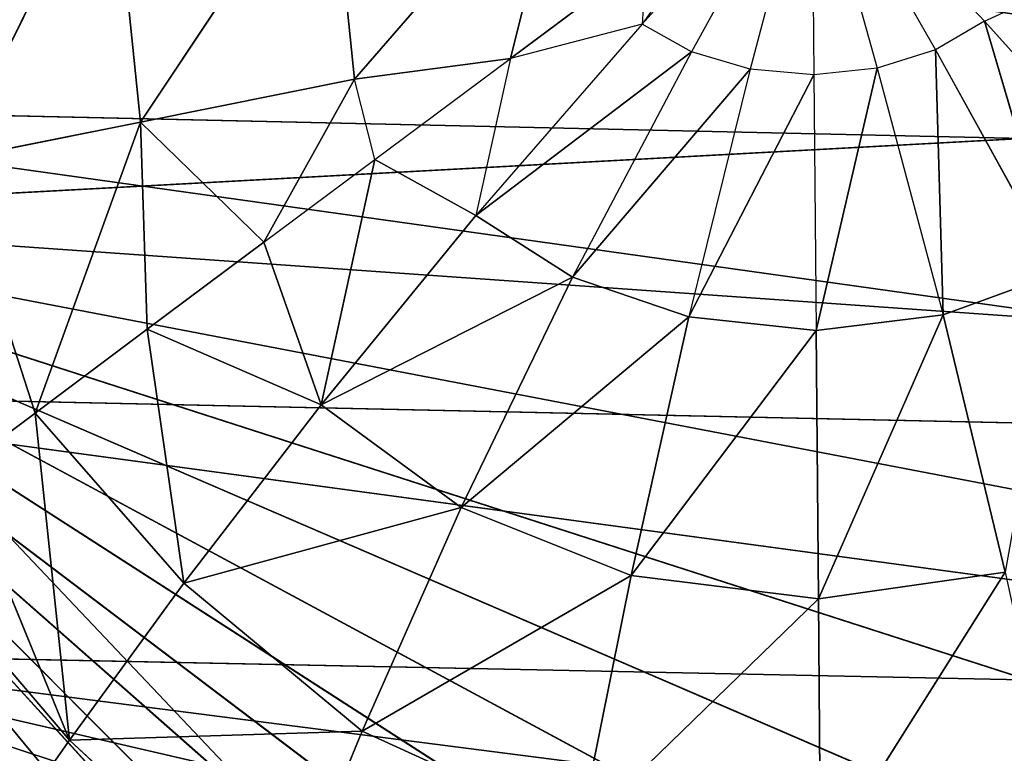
# Model space of a CAD drawing. Extents: x 226 to 378, y -30 to 313.
# Tile 279 of 656: x 296.279 to 296.973, y 127.131 to 127.649. Entities that reach past the tile are written whole.
import ezdxf

# ---------------------------------------------------------------- set-up
doc = ezdxf.new("R2010")
doc.units = 0
doc.header["$LTSCALE"] = 25.4
doc.layers.get('0').update_dxf_attribs({"color": 13, "linetype": 'CONTINUOUS'})
for name, color, linetype in [('_NCL1_25', 7, 'CONTINUOUS'), ('_NCL1_27', 7, 'CONTINUOUS'), ('_NCL1_28', 101, 'CONTINUOUS'), ('_NCL1_62', 7, 'CONTINUOUS')]:
    doc.layers.add(name, color=color, linetype=linetype)

# ---------------------------------------------------------------- blocks, each defined once
blk = doc.blocks.new('EWON_2005CD_4005CD_COSY141')
at = {"layer": '_NCL1_27', "color": 0}
for p, q in [((80.7421, 185.95734, 295.91), (81.96534, 185.5536, 295.91)), ((80.7421, 185.95734, 295.91), (81.96534, 185.5536, 295.91)), ((80.63591, 185.86153, 295.91), (81.96534, 185.5536, 295.91)), ((80.63591, 185.86153, 295.91), (81.96534, 185.5536, 295.91)), ((80.53522, 185.73745, 295.91), (81.96534, 185.5536, 295.91)), ((80.53522, 185.73745, 295.91), (81.96534, 185.5536, 295.91)), ((81.96534, 185.5536, 295.91), (80.44617, 185.58474, 295.91)), ((80.44617, 185.58474, 295.91), (82.03339, 185.36994, 295.91)), ((81.96534, 185.5536, 295.91), (80.44617, 185.58474, 295.91)), ((80.44617, 185.58474, 295.91), (82.03339, 185.36994, 295.91)), ((82.03339, 185.36994, 295.91), (80.37535, 185.40593, 295.91)), ((80.37535, 185.40593, 295.91), (82.07604, 185.16742, 295.91)), ((82.03339, 185.36994, 295.91), (80.37535, 185.40593, 295.91)), ((80.37535, 185.40593, 295.91), (82.07604, 185.16742, 295.91)), ((82.07604, 185.16742, 295.91), (80.3289, 185.20667, 295.91)), ((82.07604, 185.16742, 295.91), (80.3289, 185.20667, 295.91))]:
    blk.add_line(p, q, dxfattribs=at)
at = {"layer": '_NCL1_28', "color": 0}
for p, q in [((81.51729, 185.6087, 296.96936), (81.57588, 185.75147, 296.83596)), ((81.51729, 185.6087, 296.96936), (81.57588, 185.75147, 296.83596)), ((81.57588, 185.75147, 296.83596), (81.72364, 185.61489, 296.82227)), ((81.57588, 185.75147, 296.83596), (81.72364, 185.61489, 296.82227)), ((81.0639, 185.4964, 297.07479), (81.19394, 185.70306, 296.97949)), ((81.0639, 185.4964, 297.07479), (81.19394, 185.70306, 296.97949)), ((81.19554, 185.5153, 297.07672), (81.19394, 185.70306, 296.97949)), ((81.19554, 185.5153, 297.07672), (81.19394, 185.70306, 296.97949)), ((81.72364, 185.61489, 296.82227), (81.78416, 185.7013, 296.6625)), ((81.72364, 185.61489, 296.82227), (81.78416, 185.7013, 296.6625)), ((81.19554, 185.5153, 297.07672), (81.36377, 185.67862, 296.97698)), ((81.19554, 185.5153, 297.07672), (81.36377, 185.67862, 296.97698)), ((81.32752, 185.49874, 297.07484), (81.36377, 185.67862, 296.97698)), ((81.32752, 185.49874, 297.07484), (81.36377, 185.67862, 296.97698)), ((81.36377, 185.67862, 296.97698), (81.51729, 185.6087, 296.96936)), ((81.36377, 185.67862, 296.97698), (81.51729, 185.6087, 296.96936)), ((81.51729, 185.6087, 296.96936), (81.72364, 185.61489, 296.82227)), ((81.51729, 185.6087, 296.96936), (81.72364, 185.61489, 296.82227)), ((81.64289, 185.50407, 296.95663), (81.72364, 185.61489, 296.82227)), ((81.64289, 185.50407, 296.95663), (81.72364, 185.61489, 296.82227)), ((81.74784, 185.38411, 296.92562), (81.72364, 185.61489, 296.82227)), ((81.72364, 185.61489, 296.82227), (81.80161, 185.42437, 296.8547)), ((81.72364, 185.61489, 296.82227), (81.80161, 185.42437, 296.8547)), ((81.72364, 185.61489, 296.82227), (81.85305, 185.46298, 296.76877)), ((81.72364, 185.61489, 296.82227), (81.85305, 185.46298, 296.76877)), ((81.74784, 185.38411, 296.92562), (81.72364, 185.61489, 296.82227)), ((81.32752, 185.49874, 297.07484), (81.51729, 185.6087, 296.96936)), ((81.32752, 185.49874, 297.07484), (81.51729, 185.6087, 296.96936)), ((81.44741, 185.45084, 297.06913), (81.51729, 185.6087, 296.96936)), ((81.44741, 185.45084, 297.06913), (81.51729, 185.6087, 296.96936)), ((81.51729, 185.6087, 296.96936), (81.64289, 185.50407, 296.95663)), ((81.51729, 185.6087, 296.96936), (81.64289, 185.50407, 296.95663)), ((81.0639, 185.4964, 297.07479), (81.19554, 185.5153, 297.07672)), ((81.0639, 185.4964, 297.07479), (81.19554, 185.5153, 297.07672)), ((81.10766, 185.31472, 297.13865), (81.19554, 185.5153, 297.07672)), ((81.10766, 185.31472, 297.13865), (81.19554, 185.5153, 297.07672)), ((81.1972, 185.32582, 297.13974), (81.19554, 185.5153, 297.07672)), ((81.19554, 185.5153, 297.07672), (81.32752, 185.49874, 297.07484)), ((81.19554, 185.5153, 297.07672), (81.32752, 185.49874, 297.07484)), ((81.1972, 185.32582, 297.13974), (81.19554, 185.5153, 297.07672)), ((81.1972, 185.32582, 297.13974), (81.32752, 185.49874, 297.07484)), ((81.1972, 185.32582, 297.13974), (81.32752, 185.49874, 297.07484)), ((81.28691, 185.31629, 297.13867), (81.32752, 185.49874, 297.07484)), ((81.28691, 185.31629, 297.13867), (81.32752, 185.49874, 297.07484)), ((81.32752, 185.49874, 297.07484), (81.44741, 185.45084, 297.06913)), ((81.32752, 185.49874, 297.07484), (81.44741, 185.45084, 297.06913)), ((81.44741, 185.45084, 297.06913), (81.64289, 185.50407, 296.95663)), ((81.44741, 185.45084, 297.06913), (81.64289, 185.50407, 296.95663)), ((81.54612, 185.37834, 297.0596), (81.64289, 185.50407, 296.95663)), ((81.54612, 185.37834, 297.0596), (81.64289, 185.50407, 296.95663)), ((81.66885, 185.32505, 297.00619), (81.64289, 185.50407, 296.95663)), ((81.64289, 185.50407, 296.95663), (81.74784, 185.38411, 296.92562)), ((81.64289, 185.50407, 296.95663), (81.74784, 185.38411, 296.92562)), ((81.66885, 185.32505, 297.00619), (81.64289, 185.50407, 296.95663)), ((81.10766, 185.31472, 297.13865), (81.0639, 185.4964, 297.07479)), ((81.10766, 185.31472, 297.13865), (81.0639, 185.4964, 297.07479)), ((81.28691, 185.31629, 297.13867), (81.44741, 185.45084, 297.06913)), ((81.28691, 185.31629, 297.13867), (81.44741, 185.45084, 297.06913)), ((81.36893, 185.2882, 297.13545), (81.44741, 185.45084, 297.06913)), ((81.36893, 185.2882, 297.13545), (81.44741, 185.45084, 297.06913)), ((81.44741, 185.45084, 297.06913), (81.54612, 185.37834, 297.0596)), ((81.44741, 185.45084, 297.06913), (81.54612, 185.37834, 297.0596)), ((81.80161, 185.42437, 296.8547), (81.74784, 185.38411, 296.92562)), ((81.80161, 185.42437, 296.8547), (81.74784, 185.38411, 296.92562)), ((81.74784, 185.38411, 296.92562), (81.66885, 185.32505, 297.00619)), ((81.74784, 185.38411, 296.92562), (81.66885, 185.32505, 297.00619)), ((81.74784, 185.38411, 296.92562), (81.6735, 185.17883, 297.02971)), ((81.74784, 185.38411, 296.92562), (81.6735, 185.17883, 297.02971)), ((81.80578, 185.20534, 296.9196), (81.74784, 185.38411, 296.92562)), ((81.80578, 185.20534, 296.9196), (81.74784, 185.38411, 296.92562)), ((81.36893, 185.2882, 297.13545), (81.54612, 185.37834, 297.0596)), ((81.36893, 185.2882, 297.13545), (81.54612, 185.37834, 297.0596)), ((81.43697, 185.24482, 297.13006), (81.54612, 185.37834, 297.0596)), ((81.43697, 185.24482, 297.13006), (81.54612, 185.37834, 297.0596)), ((81.50835, 185.20534, 297.11287), (81.54612, 185.37834, 297.0596)), ((81.50835, 185.20534, 297.11287), (81.54612, 185.37834, 297.0596)), ((81.54612, 185.37834, 297.0596), (81.58648, 185.26349, 297.06887)), ((81.54612, 185.37834, 297.0596), (81.58648, 185.26349, 297.06887)), ((81.54612, 185.37834, 297.0596), (81.66885, 185.32505, 297.00619)), ((81.54612, 185.37834, 297.0596), (81.66885, 185.32505, 297.00619)), ((81.10766, 185.31472, 297.13865), (81.1972, 185.32582, 297.13974)), ((81.10766, 185.31472, 297.13865), (81.1972, 185.32582, 297.13974)), ((81.15404, 185.1407, 297.17154), (81.1972, 185.32582, 297.13974)), ((81.19877, 185.14548, 297.1719), (81.1972, 185.32582, 297.13974)), ((81.1972, 185.32582, 297.13974), (81.28691, 185.31629, 297.13867)), ((81.1972, 185.32582, 297.13974), (81.28691, 185.31629, 297.13867)), ((81.66885, 185.32505, 297.00619), (81.58648, 185.26349, 297.06887)), ((81.66885, 185.32505, 297.00619), (81.58648, 185.26349, 297.06887)), ((81.66885, 185.32505, 297.00619), (81.6735, 185.17883, 297.02971)), ((81.66885, 185.32505, 297.00619), (81.6735, 185.17883, 297.02971)), ((81.02618, 185.28518, 297.1354), (81.10766, 185.31472, 297.13865)), ((81.02618, 185.28518, 297.1354), (81.10766, 185.31472, 297.13865)), ((81.15404, 185.1407, 297.17154), (81.10766, 185.31472, 297.13865)), ((81.11289, 185.1278, 297.17053), (81.10766, 185.31472, 297.13865)), ((81.19877, 185.14548, 297.1719), (81.28691, 185.31629, 297.13867)), ((81.24355, 185.14149, 297.17154), (81.28691, 185.31629, 297.13867)), ((81.28691, 185.31629, 297.13867), (81.36893, 185.2882, 297.13545)), ((81.28691, 185.31629, 297.13867), (81.36893, 185.2882, 297.13545)), ((81.11289, 185.1278, 297.17053), (81.02618, 185.28518, 297.1354)), ((81.07843, 185.10771, 297.1688), (81.02618, 185.28518, 297.1354)), ((81.24355, 185.14149, 297.17154), (81.36893, 185.2882, 297.13545)), ((81.28493, 185.1293, 297.17053), (81.36893, 185.2882, 297.13545)), ((81.36893, 185.2882, 297.13545), (81.43697, 185.24482, 297.13006)), ((81.36893, 185.2882, 297.13545), (81.43697, 185.24482, 297.13006)), ((81.58648, 185.26349, 297.06887), (81.50835, 185.20534, 297.11287)), ((81.58648, 185.26349, 297.06887), (81.52267, 185.1486, 297.11152)), ((81.6735, 185.17883, 297.02971), (81.58648, 185.26349, 297.06887)), ((81.6735, 185.17883, 297.02971), (81.58648, 185.26349, 297.06887)), ((81.28493, 185.1293, 297.17053), (81.43697, 185.24482, 297.13006)), ((81.31975, 185.10982, 297.16882), (81.43697, 185.24482, 297.13006)), ((81.41269, 185.134, 297.15003), (81.43697, 185.24482, 297.13006)), ((81.43697, 185.24482, 297.13006), (81.50835, 185.20534, 297.11287)), ((80.95889, 185.24063, 297.13001), (81.07843, 185.10771, 297.1688)), ((81.50835, 185.20534, 297.11287), (81.41269, 185.134, 297.15003)), ((81.50835, 185.20534, 297.11287), (81.52267, 185.1486, 297.11152)), ((81.80578, 185.20534, 296.9196), (81.6735, 185.17883, 297.02971)), ((81.80578, 185.20534, 296.9196), (81.6735, 185.17883, 297.02971)), ((81.80578, 185.20534, 296.9196), (81.69392, 184.97939, 297.02971)), ((81.80578, 185.20534, 296.9196), (81.69392, 184.97939, 297.02971)), ((81.6735, 185.17883, 297.02971), (81.52267, 185.1486, 297.11152)), ((81.6735, 185.17883, 297.02971), (81.52267, 185.1486, 297.11152)), ((81.6735, 185.17883, 297.02971), (81.5401, 184.97817, 297.11152)), ((81.6735, 185.17883, 297.02971), (81.5401, 184.97817, 297.11152)), ((81.6735, 185.17883, 297.02971), (81.69392, 184.97939, 297.02971)), ((81.6735, 185.17883, 297.02971), (81.69392, 184.97939, 297.02971)), ((81.15404, 185.1407, 297.17154), (81.19877, 185.14548, 297.1719)), ((81.20024, 184.97547, 297.18), (81.19877, 185.14548, 297.1719)), ((81.19877, 185.14548, 297.1719), (81.24355, 185.14149, 297.17154)), ((81.52267, 185.1486, 297.11152), (81.3735, 184.97685, 297.16245)), ((81.52267, 185.1486, 297.11152), (81.3735, 184.97685, 297.16245)), ((81.52267, 185.1486, 297.11152), (81.41269, 185.134, 297.15003)), ((81.52267, 185.1486, 297.11152), (81.5401, 184.97817, 297.11152)), ((81.52267, 185.1486, 297.11152), (81.5401, 184.97817, 297.11152)), ((81.11289, 185.1278, 297.17053), (81.15404, 185.1407, 297.17154)), ((81.20024, 184.97547, 297.18), (81.15404, 185.1407, 297.17154)), ((81.20024, 184.97547, 297.18), (81.24355, 185.14149, 297.17154)), ((81.24355, 185.14149, 297.17154), (81.28493, 185.1293, 297.17053)), ((81.41269, 185.134, 297.15003), (81.31663, 185.06232, 297.17167)), ((81.31975, 185.10982, 297.16882), (81.41269, 185.134, 297.15003)), ((81.41269, 185.134, 297.15003), (81.3735, 184.97685, 297.16245)), ((81.41269, 185.134, 297.15003), (81.3735, 184.97685, 297.16245)), ((81.07843, 185.10771, 297.1688), (81.11289, 185.1278, 297.17053)), ((81.20024, 184.97547, 297.18), (81.11289, 185.1278, 297.17053)), ((81.20024, 184.97547, 297.18), (81.28493, 185.1293, 297.17053)), ((81.28493, 185.1293, 297.17053), (81.31975, 185.10982, 297.16882)), ((81.20024, 184.97547, 297.18), (81.31975, 185.10982, 297.16882)), ((81.25612, 185.01716, 297.1782), (81.31975, 185.10982, 297.16882)), ((81.31663, 185.06232, 297.17167), (81.31975, 185.10982, 297.16882)), ((81.07843, 185.10771, 297.1688), (81.04055, 185.09016, 297.164)), ((81.07843, 185.10771, 297.1688), (81.20024, 184.97547, 297.18))]:
    blk.add_line(p, q, dxfattribs=at)
at = {"layer": '_NCL1_62', "color": 0}
for p, q in [((45.72, 223.52, 27.94), (114.3, 151.13, 27.94)), ((45.72, 223.52, 27.94), (114.3, 151.13, 27.94)), ((82.06331, 185.2452, 295.91), (81.19125, 186.11842, 295.91)), ((82.06331, 185.2452, 295.91), (81.19125, 186.11842, 295.91)), ((82.06331, 185.2452, 295.91), (81.2707, 186.11449, 295.91)), ((82.06331, 185.2452, 295.91), (81.2707, 186.11449, 295.91)), ((82.06331, 185.2452, 295.91), (81.08295, 186.10905, 295.91)), ((82.06331, 185.2452, 295.91), (81.08295, 186.10905, 295.91)), ((82.06331, 185.2452, 295.91), (81.35658, 186.09983, 295.91)), ((82.06331, 185.2452, 295.91), (81.35658, 186.09983, 295.91)), ((82.06331, 185.2452, 295.91), (80.96372, 186.07847, 295.91)), ((82.06331, 185.2452, 295.91), (80.96372, 186.07847, 295.91)), ((82.06331, 185.2452, 295.91), (80.84886, 186.02719, 295.91)), ((82.06331, 185.2452, 295.91), (80.84886, 186.02719, 295.91)), ((82.06331, 185.2452, 295.91), (80.7421, 185.95734, 295.91)), ((82.06331, 185.2452, 295.91), (80.7421, 185.95734, 295.91)), ((82.06331, 185.2452, 295.91), (80.63591, 185.86153, 295.91)), ((82.06331, 185.2452, 295.91), (80.63591, 185.86153, 295.91)), ((82.06331, 185.2452, 295.91), (80.53522, 185.73745, 295.91)), ((82.06331, 185.2452, 295.91), (80.53522, 185.73745, 295.91)), ((82.06331, 185.2452, 295.91), (80.43339, 185.55769, 295.91)), ((82.06331, 185.2452, 295.91), (80.43339, 185.55769, 295.91)), ((82.06331, 185.2452, 295.91), (80.36316, 185.36468, 295.91)), ((82.06331, 185.2452, 295.91), (80.36316, 185.36468, 295.91)), ((80.3212, 185.15081, 295.91), (82.06331, 185.2452, 295.91)), ((80.3212, 185.15081, 295.91), (82.06331, 185.2452, 295.91))]:
    blk.add_line(p, q, dxfattribs=at)
at = {"layer": '_NCL1_25', "color": 7}
mesh = blk.add_polyface(dxfattribs=at)
corners = [(93.345, 226.51291, 25.4), (59.055, 226.51291, 25.4), (74.295, 157.48, 25.4)]
mesh.append_faces([[corners[k] for k in face] for face in [(0, 1, 2)]], dxfattribs={"color": 7})
mesh = blk.add_polyface(dxfattribs=at)
corners = [(93.345, 157.48, 27.94), (59.055, 157.48, 27.94), (93.345, 226.51291, 27.94)]
mesh.append_faces([[corners[k] for k in face] for face in [(0, 1, 2)]], dxfattribs={"color": 7})
mesh = blk.add_polyface(dxfattribs=at)
corners = [(93.345, 226.51291, 27.94), (59.055, 157.48, 27.94), (59.055, 226.51291, 27.94)]
mesh.append_faces([[corners[k] for k in face] for face in [(0, 1, 2)]], dxfattribs={"color": 7})
mesh = blk.add_polyface(dxfattribs=at)
corners = [(93.345, 226.51291, 25.4), (74.295, 157.48, 25.4), (79.375, 157.48, 25.4)]
mesh.append_faces([[corners[k] for k in face] for face in [(0, 1, 2)]], dxfattribs={"color": 7})
mesh = blk.add_polyface(dxfattribs=at)
corners = [(93.345, 226.51291, 25.4), (79.375, 157.48, 25.4), (81.915, 157.48, 25.4)]
mesh.append_faces([[corners[k] for k in face] for face in [(0, 1, 2)]], dxfattribs={"color": 7})
at = {"layer": '_NCL1_27', "color": 7}
mesh = blk.add_polyface(dxfattribs=at)
corners = [(81.96534, 185.5536, 295.91), (81.08295, 186.10905, 295.91), (80.96372, 186.07847, 295.91)]
mesh.append_faces([[corners[k] for k in face] for face in [(0, 1, 2)]], dxfattribs={"color": 7})
mesh = blk.add_polyface(dxfattribs=at)
corners = [(81.96534, 185.5536, 295.91), (81.87781, 185.71195, 295.91), (81.08295, 186.10905, 295.91)]
mesh.append_faces([[corners[k] for k in face] for face in [(0, 1, 2)]], dxfattribs={"color": 7})
mesh = blk.add_polyface(dxfattribs=at)
corners = [(81.96534, 185.5536, 295.91), (80.96372, 186.07847, 295.91), (80.84886, 186.02719, 295.91)]
mesh.append_faces([[corners[k] for k in face] for face in [(0, 1, 2)]], dxfattribs={"color": 7})
mesh = blk.add_polyface(dxfattribs=at)
corners = [(81.96534, 185.5536, 295.91), (80.84886, 186.02719, 295.91), (80.7421, 185.95734, 295.91)]
mesh.append_faces([[corners[k] for k in face] for face in [(0, 1, 2)]], dxfattribs={"color": 7})
mesh = blk.add_polyface(dxfattribs=at)
corners = [(81.96534, 185.5536, 295.91), (80.7421, 185.95734, 295.91), (80.63591, 185.86153, 295.91)]
mesh.append_faces([[corners[k] for k in face] for face in [(0, 1, 2)]], dxfattribs={"color": 7})
mesh = blk.add_polyface(dxfattribs=at)
corners = [(81.96534, 185.5536, 295.91), (80.63591, 185.86153, 295.91), (80.53522, 185.73745, 295.91)]
mesh.append_faces([[corners[k] for k in face] for face in [(0, 1, 2)]], dxfattribs={"color": 7})
mesh = blk.add_polyface(dxfattribs=at)
corners = [(81.96534, 185.5536, 295.91), (80.53522, 185.73745, 295.91), (80.44617, 185.58474, 295.91)]
mesh.append_faces([[corners[k] for k in face] for face in [(0, 1, 2)]], dxfattribs={"color": 7})
mesh = blk.add_polyface(dxfattribs=at)
corners = [(82.03339, 185.36994, 295.91), (80.44617, 185.58474, 295.91), (80.37535, 185.40593, 295.91)]
mesh.append_faces([[corners[k] for k in face] for face in [(0, 1, 2)]], dxfattribs={"color": 7})
mesh = blk.add_polyface(dxfattribs=at)
corners = [(82.03339, 185.36994, 295.91), (81.96534, 185.5536, 295.91), (80.44617, 185.58474, 295.91)]
mesh.append_faces([[corners[k] for k in face] for face in [(0, 1, 2)]], dxfattribs={"color": 7})
mesh = blk.add_polyface(dxfattribs=at)
corners = [(82.07604, 185.16742, 295.91), (80.37535, 185.40593, 295.91), (80.3289, 185.20667, 295.91)]
mesh.append_faces([[corners[k] for k in face] for face in [(0, 1, 2)]], dxfattribs={"color": 7})
mesh = blk.add_polyface(dxfattribs=at)
corners = [(82.07604, 185.16742, 295.91), (82.03339, 185.36994, 295.91), (80.37535, 185.40593, 295.91)]
mesh.append_faces([[corners[k] for k in face] for face in [(0, 1, 2)]], dxfattribs={"color": 7})
mesh = blk.add_polyface(dxfattribs=at)
corners = [(82.08917, 184.95526, 295.91), (80.3289, 185.20667, 295.91), (80.31129, 184.99567, 295.91)]
mesh.append_faces([[corners[k] for k in face] for face in [(0, 1, 2)]], dxfattribs={"color": 7})
mesh = blk.add_polyface(dxfattribs=at)
corners = [(82.08917, 184.95526, 295.91), (82.07604, 185.16742, 295.91), (80.3289, 185.20667, 295.91)]
mesh.append_faces([[corners[k] for k in face] for face in [(0, 1, 2)]], dxfattribs={"color": 7})
at = {"layer": '_NCL1_28', "color": 101}
mesh = blk.add_polyface(dxfattribs=at)
corners = [(81.57588, 185.75147, 296.83596), (81.51729, 185.6087, 296.96936), (81.36377, 185.67862, 296.97698)]
mesh.append_faces([[corners[k] for k in face] for face in [(0, 1, 2)]], dxfattribs={"color": 101})
mesh = blk.add_polyface(dxfattribs=at)
corners = [(81.72364, 185.61489, 296.82227), (81.51729, 185.6087, 296.96936), (81.57588, 185.75147, 296.83596)]
mesh.append_faces([[corners[k] for k in face] for face in [(0, 1, 2)]], dxfattribs={"color": 101})
mesh = blk.add_polyface(dxfattribs=at)
corners = [(81.57588, 185.75147, 296.83596), (81.78416, 185.7013, 296.6625), (81.72364, 185.61489, 296.82227)]
mesh.append_faces([[corners[k] for k in face] for face in [(0, 1, 2)]], dxfattribs={"color": 101})
mesh = blk.add_polyface(dxfattribs=at)
corners = [(81.19394, 185.70306, 296.97949), (81.0639, 185.4964, 297.07479), (81.02458, 185.67557, 296.97693)]
mesh.append_faces([[corners[k] for k in face] for face in [(0, 1, 2)]], dxfattribs={"color": 101})
mesh = blk.add_polyface(dxfattribs=at)
corners = [(81.19554, 185.5153, 297.07672), (81.0639, 185.4964, 297.07479), (81.19394, 185.70306, 296.97949)]
mesh.append_faces([[corners[k] for k in face] for face in [(0, 1, 2)]], dxfattribs={"color": 101})
mesh = blk.add_polyface(dxfattribs=at)
corners = [(81.36377, 185.67862, 296.97698), (81.19554, 185.5153, 297.07672), (81.19394, 185.70306, 296.97949)]
mesh.append_faces([[corners[k] for k in face] for face in [(0, 1, 2)]], dxfattribs={"color": 101})
mesh = blk.add_polyface(dxfattribs=at)
corners = [(81.78416, 185.7013, 296.6625), (81.85305, 185.46298, 296.76877), (81.72364, 185.61489, 296.82227)]
mesh.append_faces([[corners[k] for k in face] for face in [(0, 1, 2)]], dxfattribs={"color": 101})
mesh = blk.add_polyface(dxfattribs=at)
corners = [(81.36377, 185.67862, 296.97698), (81.32752, 185.49874, 297.07484), (81.19554, 185.5153, 297.07672)]
mesh.append_faces([[corners[k] for k in face] for face in [(0, 1, 2)]], dxfattribs={"color": 101})
mesh = blk.add_polyface(dxfattribs=at)
corners = [(81.51729, 185.6087, 296.96936), (81.32752, 185.49874, 297.07484), (81.36377, 185.67862, 296.97698)]
mesh.append_faces([[corners[k] for k in face] for face in [(0, 1, 2)]], dxfattribs={"color": 101})
mesh = blk.add_polyface(dxfattribs=at)
corners = [(81.72364, 185.61489, 296.82227), (81.64289, 185.50407, 296.95663), (81.51729, 185.6087, 296.96936)]
mesh.append_faces([[corners[k] for k in face] for face in [(0, 1, 2)]], dxfattribs={"color": 101})
mesh = blk.add_polyface(dxfattribs=at)
corners = [(81.74784, 185.38411, 296.92562), (81.64289, 185.50407, 296.95663), (81.72364, 185.61489, 296.82227)]
mesh.append_faces([[corners[k] for k in face] for face in [(0, 1, 2)]], dxfattribs={"color": 101})
mesh = blk.add_polyface(dxfattribs=at)
corners = [(81.80161, 185.42437, 296.8547), (81.74784, 185.38411, 296.92562), (81.72364, 185.61489, 296.82227)]
mesh.append_faces([[corners[k] for k in face] for face in [(0, 1, 2)]], dxfattribs={"color": 101})
mesh = blk.add_polyface(dxfattribs=at)
corners = [(81.72364, 185.61489, 296.82227), (81.85305, 185.46298, 296.76877), (81.80161, 185.42437, 296.8547)]
mesh.append_faces([[corners[k] for k in face] for face in [(0, 1, 2)]], dxfattribs={"color": 101})
mesh = blk.add_polyface(dxfattribs=at)
corners = [(81.51729, 185.6087, 296.96936), (81.44741, 185.45084, 297.06913), (81.32752, 185.49874, 297.07484)]
mesh.append_faces([[corners[k] for k in face] for face in [(0, 1, 2)]], dxfattribs={"color": 101})
mesh = blk.add_polyface(dxfattribs=at)
corners = [(81.64289, 185.50407, 296.95663), (81.44741, 185.45084, 297.06913), (81.51729, 185.6087, 296.96936)]
mesh.append_faces([[corners[k] for k in face] for face in [(0, 1, 2)]], dxfattribs={"color": 101})
mesh = blk.add_polyface(dxfattribs=at)
corners = [(81.19554, 185.5153, 297.07672), (81.10766, 185.31472, 297.13865), (81.0639, 185.4964, 297.07479)]
mesh.append_faces([[corners[k] for k in face] for face in [(0, 1, 2)]], dxfattribs={"color": 101})
mesh = blk.add_polyface(dxfattribs=at)
corners = [(81.1972, 185.32582, 297.13974), (81.10766, 185.31472, 297.13865), (81.19554, 185.5153, 297.07672)]
mesh.append_faces([[corners[k] for k in face] for face in [(0, 1, 2)]], dxfattribs={"color": 101})
mesh = blk.add_polyface(dxfattribs=at)
corners = [(81.32752, 185.49874, 297.07484), (81.1972, 185.32582, 297.13974), (81.19554, 185.5153, 297.07672)]
mesh.append_faces([[corners[k] for k in face] for face in [(0, 1, 2)]], dxfattribs={"color": 101})
mesh = blk.add_polyface(dxfattribs=at)
corners = [(81.32752, 185.49874, 297.07484), (81.28691, 185.31629, 297.13867), (81.1972, 185.32582, 297.13974)]
mesh.append_faces([[corners[k] for k in face] for face in [(0, 1, 2)]], dxfattribs={"color": 101})
mesh = blk.add_polyface(dxfattribs=at)
corners = [(81.44741, 185.45084, 297.06913), (81.28691, 185.31629, 297.13867), (81.32752, 185.49874, 297.07484)]
mesh.append_faces([[corners[k] for k in face] for face in [(0, 1, 2)]], dxfattribs={"color": 101})
mesh = blk.add_polyface(dxfattribs=at)
corners = [(81.64289, 185.50407, 296.95663), (81.54612, 185.37834, 297.0596), (81.44741, 185.45084, 297.06913)]
mesh.append_faces([[corners[k] for k in face] for face in [(0, 1, 2)]], dxfattribs={"color": 101})
mesh = blk.add_polyface(dxfattribs=at)
corners = [(81.66885, 185.32505, 297.00619), (81.54612, 185.37834, 297.0596), (81.64289, 185.50407, 296.95663)]
mesh.append_faces([[corners[k] for k in face] for face in [(0, 1, 2)]], dxfattribs={"color": 101})
mesh = blk.add_polyface(dxfattribs=at)
corners = [(81.74784, 185.38411, 296.92562), (81.66885, 185.32505, 297.00619), (81.64289, 185.50407, 296.95663)]
mesh.append_faces([[corners[k] for k in face] for face in [(0, 1, 2)]], dxfattribs={"color": 101})
mesh = blk.add_polyface(dxfattribs=at)
corners = [(81.10766, 185.31472, 297.13865), (81.02618, 185.28518, 297.1354), (81.0639, 185.4964, 297.07479)]
mesh.append_faces([[corners[k] for k in face] for face in [(0, 1, 2)]], dxfattribs={"color": 101})
mesh = blk.add_polyface(dxfattribs=at)
corners = [(81.44741, 185.45084, 297.06913), (81.36893, 185.2882, 297.13545), (81.28691, 185.31629, 297.13867)]
mesh.append_faces([[corners[k] for k in face] for face in [(0, 1, 2)]], dxfattribs={"color": 101})
mesh = blk.add_polyface(dxfattribs=at)
corners = [(81.54612, 185.37834, 297.0596), (81.36893, 185.2882, 297.13545), (81.44741, 185.45084, 297.06913)]
mesh.append_faces([[corners[k] for k in face] for face in [(0, 1, 2)]], dxfattribs={"color": 101})
mesh = blk.add_polyface(dxfattribs=at)
corners = [(81.80161, 185.42437, 296.8547), (81.80578, 185.20534, 296.9196), (81.74784, 185.38411, 296.92562)]
mesh.append_faces([[corners[k] for k in face] for face in [(0, 1, 2)]], dxfattribs={"color": 101})
mesh = blk.add_polyface(dxfattribs=at)
corners = [(81.74784, 185.38411, 296.92562), (81.6735, 185.17883, 297.02971), (81.66885, 185.32505, 297.00619)]
mesh.append_faces([[corners[k] for k in face] for face in [(0, 1, 2)]], dxfattribs={"color": 101})
mesh = blk.add_polyface(dxfattribs=at)
corners = [(81.80578, 185.20534, 296.9196), (81.6735, 185.17883, 297.02971), (81.74784, 185.38411, 296.92562)]
mesh.append_faces([[corners[k] for k in face] for face in [(0, 1, 2)]], dxfattribs={"color": 101})
mesh = blk.add_polyface(dxfattribs=at)
corners = [(81.54612, 185.37834, 297.0596), (81.43697, 185.24482, 297.13006), (81.36893, 185.2882, 297.13545)]
mesh.append_faces([[corners[k] for k in face] for face in [(0, 1, 2)]], dxfattribs={"color": 101})
mesh = blk.add_polyface(dxfattribs=at)
corners = [(81.54612, 185.37834, 297.0596), (81.50835, 185.20534, 297.11287), (81.43697, 185.24482, 297.13006)]
mesh.append_faces([[corners[k] for k in face] for face in [(0, 1, 2)]], dxfattribs={"color": 101})
mesh = blk.add_polyface(dxfattribs=at)
corners = [(81.58648, 185.26349, 297.06887), (81.50835, 185.20534, 297.11287), (81.54612, 185.37834, 297.0596)]
mesh.append_faces([[corners[k] for k in face] for face in [(0, 1, 2)]], dxfattribs={"color": 101})
mesh = blk.add_polyface(dxfattribs=at)
corners = [(81.66885, 185.32505, 297.00619), (81.58648, 185.26349, 297.06887), (81.54612, 185.37834, 297.0596)]
mesh.append_faces([[corners[k] for k in face] for face in [(0, 1, 2)]], dxfattribs={"color": 101})
mesh = blk.add_polyface(dxfattribs=at)
corners = [(81.1972, 185.32582, 297.13974), (81.15404, 185.1407, 297.17154), (81.10766, 185.31472, 297.13865)]
mesh.append_faces([[corners[k] for k in face] for face in [(0, 1, 2)]], dxfattribs={"color": 101})
mesh = blk.add_polyface(dxfattribs=at)
corners = [(81.28691, 185.31629, 297.13867), (81.19877, 185.14548, 297.1719), (81.1972, 185.32582, 297.13974)]
mesh.append_faces([[corners[k] for k in face] for face in [(0, 1, 2)]], dxfattribs={"color": 101})
mesh = blk.add_polyface(dxfattribs=at)
corners = [(81.6735, 185.17883, 297.02971), (81.58648, 185.26349, 297.06887), (81.66885, 185.32505, 297.00619)]
mesh.append_faces([[corners[k] for k in face] for face in [(0, 1, 2)]], dxfattribs={"color": 101})
mesh = blk.add_polyface(dxfattribs=at)
corners = [(81.11289, 185.1278, 297.17053), (81.02618, 185.28518, 297.1354), (81.10766, 185.31472, 297.13865)]
mesh.append_faces([[corners[k] for k in face] for face in [(0, 1, 2)]], dxfattribs={"color": 101})
mesh = blk.add_polyface(dxfattribs=at)
corners = [(81.36893, 185.2882, 297.13545), (81.24355, 185.14149, 297.17154), (81.28691, 185.31629, 297.13867)]
mesh.append_faces([[corners[k] for k in face] for face in [(0, 1, 2)]], dxfattribs={"color": 101})
mesh = blk.add_polyface(dxfattribs=at)
corners = [(81.07843, 185.10771, 297.1688), (80.95889, 185.24063, 297.13001), (81.02618, 185.28518, 297.1354)]
mesh.append_faces([[corners[k] for k in face] for face in [(0, 1, 2)]], dxfattribs={"color": 101})
mesh = blk.add_polyface(dxfattribs=at)
corners = [(81.43697, 185.24482, 297.13006), (81.28493, 185.1293, 297.17053), (81.36893, 185.2882, 297.13545)]
mesh.append_faces([[corners[k] for k in face] for face in [(0, 1, 2)]], dxfattribs={"color": 101})
mesh = blk.add_polyface(dxfattribs=at)
corners = [(81.6735, 185.17883, 297.02971), (81.52267, 185.1486, 297.11152), (81.58648, 185.26349, 297.06887)]
mesh.append_faces([[corners[k] for k in face] for face in [(0, 1, 2)]], dxfattribs={"color": 101})
mesh = blk.add_polyface(dxfattribs=at)
corners = [(81.80578, 185.20534, 296.9196), (81.69392, 184.97939, 297.02971), (81.6735, 185.17883, 297.02971)]
mesh.append_faces([[corners[k] for k in face] for face in [(0, 1, 2)]], dxfattribs={"color": 101})
mesh = blk.add_polyface(dxfattribs=at)
corners = [(81.82884, 184.98045, 296.9196), (81.69392, 184.97939, 297.02971), (81.80578, 185.20534, 296.9196)]
mesh.append_faces([[corners[k] for k in face] for face in [(0, 1, 2)]], dxfattribs={"color": 101})
mesh = blk.add_polyface(dxfattribs=at)
corners = [(81.6735, 185.17883, 297.02971), (81.5401, 184.97817, 297.11152), (81.52267, 185.1486, 297.11152)]
mesh.append_faces([[corners[k] for k in face] for face in [(0, 1, 2)]], dxfattribs={"color": 101})
mesh = blk.add_polyface(dxfattribs=at)
corners = [(81.69392, 184.97939, 297.02971), (81.5401, 184.97817, 297.11152), (81.6735, 185.17883, 297.02971)]
mesh.append_faces([[corners[k] for k in face] for face in [(0, 1, 2)]], dxfattribs={"color": 101})
mesh = blk.add_polyface(dxfattribs=at)
corners = [(81.52267, 185.1486, 297.11152), (81.3735, 184.97685, 297.16245), (81.41269, 185.134, 297.15003)]
mesh.append_faces([[corners[k] for k in face] for face in [(0, 1, 2)]], dxfattribs={"color": 101})
mesh = blk.add_polyface(dxfattribs=at)
corners = [(81.5401, 184.97817, 297.11152), (81.3735, 184.97685, 297.16245), (81.52267, 185.1486, 297.11152)]
mesh.append_faces([[corners[k] for k in face] for face in [(0, 1, 2)]], dxfattribs={"color": 101})
mesh = blk.add_polyface(dxfattribs=at)
corners = [(81.41269, 185.134, 297.15003), (81.3735, 184.97685, 297.16245), (81.31663, 185.06232, 297.17167)]
mesh.append_faces([[corners[k] for k in face] for face in [(0, 1, 2)]], dxfattribs={"color": 101})
at = {"layer": '_NCL1_62', "color": 7}
mesh = blk.add_polyface(dxfattribs=at)
corners = [(119.38, 342.9, 27.94), (45.72, 248.92, 27.94), (119.38, 151.13, 27.94)]
mesh.append_faces([[corners[k] for k in face] for face in [(0, 1, 2)]], dxfattribs={"color": 7})
mesh = blk.add_polyface(dxfattribs=at)
corners = [(119.38, 151.13, 27.94), (45.72, 248.92, 27.94), (45.72, 241.3, 27.94)]
mesh.append_faces([[corners[k] for k in face] for face in [(0, 1, 2)]], dxfattribs={"color": 7})
mesh = blk.add_polyface(dxfattribs=at)
corners = [(119.38, 151.13, 27.94), (45.72, 241.3, 27.94), (45.72, 236.22, 27.94)]
mesh.append_faces([[corners[k] for k in face] for face in [(0, 1, 2)]], dxfattribs={"color": 7})
mesh = blk.add_polyface(dxfattribs=at)
corners = [(119.38, 151.13, 27.94), (45.72, 236.22, 27.94), (45.72, 228.6, 27.94)]
mesh.append_faces([[corners[k] for k in face] for face in [(0, 1, 2)]], dxfattribs={"color": 7})
mesh = blk.add_polyface(dxfattribs=at)
corners = [(119.38, 151.13, 27.94), (45.72, 228.6, 27.94), (45.72, 223.52, 27.94)]
mesh.append_faces([[corners[k] for k in face] for face in [(0, 1, 2)]], dxfattribs={"color": 7})
mesh = blk.add_polyface(dxfattribs=at)
corners = [(119.38, 151.13, 27.94), (45.72, 223.52, 27.94), (114.3, 151.13, 27.94)]
mesh.append_faces([[corners[k] for k in face] for face in [(0, 1, 2)]], dxfattribs={"color": 7})
mesh = blk.add_polyface(dxfattribs=at)
corners = [(114.3, 151.13, 27.94), (45.72, 223.52, 27.94), (45.72, 215.9, 27.94)]
mesh.append_faces([[corners[k] for k in face] for face in [(0, 1, 2)]], dxfattribs={"color": 7})
mesh = blk.add_polyface(dxfattribs=at)
corners = [(114.3, 151.13, 27.94), (45.72, 215.9, 27.94), (45.72, 210.82, 27.94)]
mesh.append_faces([[corners[k] for k in face] for face in [(0, 1, 2)]], dxfattribs={"color": 7})
mesh = blk.add_polyface(dxfattribs=at)
corners = [(114.3, 151.13, 27.94), (45.72, 210.82, 27.94), (45.72, 203.2, 27.94)]
mesh.append_faces([[corners[k] for k in face] for face in [(0, 1, 2)]], dxfattribs={"color": 7})
mesh = blk.add_polyface(dxfattribs=at)
corners = [(114.3, 151.13, 27.94), (45.72, 203.2, 27.94), (45.72, 198.12, 27.94)]
mesh.append_faces([[corners[k] for k in face] for face in [(0, 1, 2)]], dxfattribs={"color": 7})
mesh = blk.add_polyface(dxfattribs=at)
corners = [(114.3, 151.13, 27.94), (45.72, 198.12, 27.94), (45.72, 190.5, 27.94)]
mesh.append_faces([[corners[k] for k in face] for face in [(0, 1, 2)]], dxfattribs={"color": 7})
mesh = blk.add_polyface(dxfattribs=at)
corners = [(114.3, 151.13, 27.94), (45.72, 190.5, 27.94), (45.72, 185.42, 27.94)]
mesh.append_faces([[corners[k] for k in face] for face in [(0, 1, 2)]], dxfattribs={"color": 7})
mesh = blk.add_polyface(dxfattribs=at)
corners = [(82.06331, 185.2452, 295.91), (81.08295, 186.10905, 295.91), (81.19125, 186.11842, 295.91)]
mesh.append_faces([[corners[k] for k in face] for face in [(0, 1, 2)]], dxfattribs={"color": 7})
mesh = blk.add_polyface(dxfattribs=at)
corners = [(82.06331, 185.2452, 295.91), (81.19125, 186.11842, 295.91), (81.2707, 186.11449, 295.91)]
mesh.append_faces([[corners[k] for k in face] for face in [(0, 1, 2)]], dxfattribs={"color": 7})
mesh = blk.add_polyface(dxfattribs=at)
corners = [(82.06331, 185.2452, 295.91), (81.2707, 186.11449, 295.91), (81.35658, 186.09983, 295.91)]
mesh.append_faces([[corners[k] for k in face] for face in [(0, 1, 2)]], dxfattribs={"color": 7})
mesh = blk.add_polyface(dxfattribs=at)
corners = [(82.06331, 185.2452, 295.91), (80.96372, 186.07847, 295.91), (81.08295, 186.10905, 295.91)]
mesh.append_faces([[corners[k] for k in face] for face in [(0, 1, 2)]], dxfattribs={"color": 7})
mesh = blk.add_polyface(dxfattribs=at)
corners = [(82.06331, 185.2452, 295.91), (81.35658, 186.09983, 295.91), (81.48813, 186.05538, 295.91)]
mesh.append_faces([[corners[k] for k in face] for face in [(0, 1, 2)]], dxfattribs={"color": 7})
mesh = blk.add_polyface(dxfattribs=at)
corners = [(82.06331, 185.2452, 295.91), (80.84886, 186.02719, 295.91), (80.96372, 186.07847, 295.91)]
mesh.append_faces([[corners[k] for k in face] for face in [(0, 1, 2)]], dxfattribs={"color": 7})
mesh = blk.add_polyface(dxfattribs=at)
corners = [(82.06331, 185.2452, 295.91), (81.48813, 186.05538, 295.91), (82.00697, 185.4516, 295.91)]
mesh.append_faces([[corners[k] for k in face] for face in [(0, 1, 2)]], dxfattribs={"color": 7})
mesh = blk.add_polyface(dxfattribs=at)
corners = [(82.00697, 185.4516, 295.91), (81.48813, 186.05538, 295.91), (81.92506, 185.63356, 295.91)]
mesh.append_faces([[corners[k] for k in face] for face in [(0, 1, 2)]], dxfattribs={"color": 7})
mesh = blk.add_polyface(dxfattribs=at)
corners = [(82.06331, 185.2452, 295.91), (80.7421, 185.95734, 295.91), (80.84886, 186.02719, 295.91)]
mesh.append_faces([[corners[k] for k in face] for face in [(0, 1, 2)]], dxfattribs={"color": 7})
mesh = blk.add_polyface(dxfattribs=at)
corners = [(82.06331, 185.2452, 295.91), (80.63591, 185.86153, 295.91), (80.7421, 185.95734, 295.91)]
mesh.append_faces([[corners[k] for k in face] for face in [(0, 1, 2)]], dxfattribs={"color": 7})
mesh = blk.add_polyface(dxfattribs=at)
corners = [(82.06331, 185.2452, 295.91), (80.53522, 185.73745, 295.91), (80.63591, 185.86153, 295.91)]
mesh.append_faces([[corners[k] for k in face] for face in [(0, 1, 2)]], dxfattribs={"color": 7})
mesh = blk.add_polyface(dxfattribs=at)
corners = [(82.06331, 185.2452, 295.91), (80.43339, 185.55769, 295.91), (80.53522, 185.73745, 295.91)]
mesh.append_faces([[corners[k] for k in face] for face in [(0, 1, 2)]], dxfattribs={"color": 7})
mesh = blk.add_polyface(dxfattribs=at)
corners = [(82.06331, 185.2452, 295.91), (80.36316, 185.36468, 295.91), (80.43339, 185.55769, 295.91)]
mesh.append_faces([[corners[k] for k in face] for face in [(0, 1, 2)]], dxfattribs={"color": 7})
mesh = blk.add_polyface(dxfattribs=at)
corners = [(114.3, 151.13, 27.94), (45.72, 185.42, 27.94), (45.72, 177.8, 27.94)]
mesh.append_faces([[corners[k] for k in face] for face in [(0, 1, 2)]], dxfattribs={"color": 7})
mesh = blk.add_polyface(dxfattribs=at)
corners = [(82.06331, 185.2452, 295.91), (80.3212, 185.15081, 295.91), (80.36316, 185.36468, 295.91)]
mesh.append_faces([[corners[k] for k in face] for face in [(0, 1, 2)]], dxfattribs={"color": 7})
mesh = blk.add_polyface(dxfattribs=at)
corners = [(82.0883, 185.02399, 295.91), (80.3212, 185.15081, 295.91), (82.06331, 185.2452, 295.91)]
mesh.append_faces([[corners[k] for k in face] for face in [(0, 1, 2)]], dxfattribs={"color": 7})
mesh = blk.add_polyface(dxfattribs=at)
corners = [(82.0883, 185.02399, 295.91), (80.31218, 184.92696, 295.91), (80.3212, 185.15081, 295.91)]
mesh.append_faces([[corners[k] for k in face] for face in [(0, 1, 2)]], dxfattribs={"color": 7})

msp = doc.modelspace()

# ---------------------------------------------------------------- block references
at = {"color": 0, "rotation": 179.9999999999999}
msp.add_blockref('EWON_2005CD_4005CD_COSY141', (378.03735, 312.7553), dxfattribs=at)

doc.saveas('drawing.dxf')
